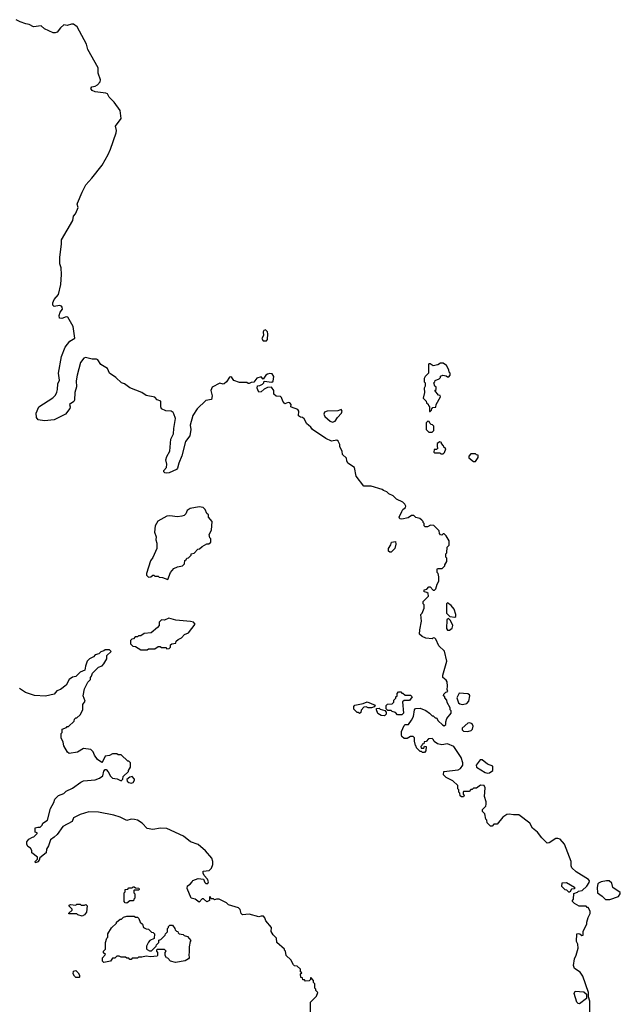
# Model space of a CAD drawing. Extents: x 2029826 to 2248070, y 228728 to 402406.
# Tile 368 of 368: x 2158637 to 2164181, y 380065 to 389160. Entities that reach past the tile are written whole.
import ezdxf

# ---------------------------------------------------------------- set-up
doc = ezdxf.new("R2010")
doc.units = 0

msp = doc.modelspace()

# ---------------------------------------------------------------- linework, layer by layer
at = {"layer": '0CON10XD'}
for points in [[(2162298.3, 382448.3), (2162290, 382455), (2162280, 382495), (2162280, 382525), (2162268.3, 382538.3), (2162245, 382540), (2162215, 382520), (2162185, 382520), (2162165, 382540), (2162160, 382555), (2162160, 382585), (2162185, 382640), (2162195, 382650), (2162225, 382650), (2162255, 382690), (2162272.5, 382725), (2162280, 382785), (2162291.7, 382798.3), (2162335, 382800), (2162385, 382777.5), (2162420, 382755), (2162445, 382730), (2162455, 382730), (2162471.7, 382711.7), (2162485, 382710), (2162500, 382685), (2162540, 382645), (2162555, 382637.5), (2162571.7, 382648.3), (2162570, 382675), (2162580, 382705), (2162620, 382755), (2162620, 382775), (2162610, 382785), (2162610, 382805), (2162583, 382853), (2162580, 382875), (2162560, 382895), (2162560, 382905), (2162550, 382915), (2162551.7, 382928.3), (2162571.7, 382948.3), (2162590, 382955), (2162582.5, 382972.5), (2162587.5, 383005), (2162582.5, 383045), (2162575, 383060), (2162542.5, 383085), (2162543.3, 383105), (2162580, 383235), (2162557.7, 383327.7), (2162505, 383377.5), (2162478.3, 383438.3), (2162468.3, 383448.3), (2162455, 383450), (2162445, 383440), (2162385, 383447.5), (2162351.7, 383461.7), (2162327.5, 383485), (2162330, 383525), (2162347.5, 383605), (2162340, 383665), (2162351.7, 383678.3), (2162370, 383725), (2162370, 383755), (2162360, 383765), (2162360, 383785), (2162410, 383835), (2162408.3, 383858.3), (2162395, 383870), (2162370, 383875), (2162370, 383895), (2162395, 383900), (2162415, 383920), (2162425, 383920), (2162455, 383890), (2162465, 383890), (2162477, 383903), (2162490, 383945), (2162507.5, 383975), (2162507.5, 384015), (2162500, 384045), (2162490, 384055), (2162490, 384085), (2162495, 384090), (2162538.3, 384091.7), (2162560, 384115), (2162560, 384125), (2162580, 384155), (2162580, 384185), (2162570, 384195), (2162570, 384225), (2162580, 384235), (2162583, 384287), (2162600, 384305), (2162602.5, 384345), (2162575, 384392.5), (2162555, 384410), (2162545, 384410), (2162535, 384400), (2162521.7, 384401.7), (2162513, 384413), (2162508.3, 384438.3), (2162459.1, 384489.1), (2162428, 384492), (2162400, 384475), (2162380, 384475), (2162370, 384485), (2162370, 384505), (2162360, 384515), (2162360, 384525), (2162348.3, 384538.3), (2162331.7, 384551.7), (2162293, 384563), (2162275, 384580), (2162255, 384580), (2162221.7, 384558.3), (2162165, 384547.5), (2162145, 384550), (2162140, 384565), (2162163.3, 384616.7), (2162173.6, 384636.4), (2162197.5, 384655), (2162200, 384665), (2162192.5, 384685), (2162175, 384702.5), (2162115, 384732.5), (2162085, 384763.3), (2162045, 384780), (2162025, 384800), (2161995, 384810), (2161981.7, 384821.7), (2161881.7, 384851.7), (2161815, 384850), (2161743.3, 384943.3), (2161727.5, 385025), (2161667.5, 385065), (2161657.5, 385085), (2161655, 385110), (2161617.5, 385145), (2161612.5, 385175), (2161592.5, 385215), (2161592.5, 385235), (2161576.4, 385266.4), (2161565, 385277.5), (2161515, 385267.5), (2161461.7, 385291.7), (2161338.8, 385375), (2161325, 385396.7), (2161303.8, 385413.8), (2161286.4, 385426.4), (2161261.7, 385471.7), (2161246.1, 385486.1), (2161228.3, 385488.3), (2161211.7, 385501.7), (2161212.5, 385545), (2161205, 385560), (2161145, 385580), (2161140, 385585), (2161142.5, 385605), (2161131.7, 385621.7), (2161115, 385622.5), (2161085, 385612.5), (2161066.7, 385635), (2161055, 385670), (2161045, 385680), (2161003, 385683), (2160981.7, 385701.7), (2160982.5, 385735), (2160960, 385765), (2160925, 385762.5), (2160893, 385747), (2160865, 385722.5), (2160845, 385720), (2160840, 385725), (2160830, 385755), (2160831.7, 385778.3), (2160855, 385780), (2160877, 385793), (2160890, 385805), (2160895, 385820), (2160965, 385812.5), (2160978.3, 385821.7), (2160982.5, 385865), (2160967.6, 385887.6), (2160945, 385893.1), (2160923.5, 385886.5), (2160908.8, 385875), (2160885, 385840), (2160865, 385860), (2160825, 385850), (2160798.3, 385811.7), (2160775, 385810), (2160755, 385800), (2160745, 385800), (2160735, 385810), (2160665, 385807.5), (2160615, 385827.5), (2160596.4, 385856.4), (2160585, 385862.5), (2160575, 385857.5), (2160545.9, 385814.1), (2160525, 385797.5), (2160515, 385793.3), (2160485, 385802.5), (2160413.3, 385765), (2160401.2, 385735), (2160413.3, 385685), (2160408.3, 385651.7), (2160355, 385642.5), (2160276, 385565), (2160234.2, 385505), (2160210, 385415), (2160217.1, 385375), (2160206.2, 385315), (2160166.1, 385263.9), (2160135, 385130), (2160106.1, 385063.9), (2160093.6, 385016.4), (2160083.6, 385006.4), (2160015.8, 384974.2), (2159995, 384970), (2159977.5, 384975), (2159967.5, 384985), (2159967.5, 384995), (2159992.5, 385025), (2159996.7, 385055), (2159987.5, 385095), (2159996.2, 385125), (2160022.5, 385175), (2160033.6, 385286.4), (2160056.1, 385333.9), (2160058.8, 385385), (2160076, 385475), (2160060.7, 385520.7), (2160053, 385533), (2160035, 385542.5), (2159985, 385546.7), (2159947.5, 385565), (2159940, 385585), (2159940, 385635), (2159905, 385650), (2159885, 385672.5), (2159805, 385690), (2159765.6, 385715.6), (2159655, 385760), (2159606, 385795), (2159577, 385807), (2159525, 385855.4), (2159465, 385894.3), (2159446.7, 385936.7), (2159386.9, 385975), (2159357.3, 386017.3), (2159345, 386025.6), (2159305, 386023.8), (2159245, 386040.7), (2159227.7, 386032.3), (2159196.8, 385993.2), (2159166.2, 385875), (2159159.4, 385825), (2159162.3, 385767.7), (2159147.1, 385715), (2159144.4, 385645), (2159138.1, 385631.9), (2159097.5, 385605), (2159104.4, 385585), (2159101.1, 385568.9), (2159060.8, 385515), (2158955, 385463.3), (2158865.8, 385454.2), (2158807.5, 385465), (2158792.5, 385485), (2158790, 385525), (2158813.8, 385585), (2158942.7, 385667.3), (2158967.2, 385692.8), (2158979.8, 385720.2), (2158987.5, 385745), (2158990, 385795), (2159005, 385830), (2158995.3, 385895), (2159021.9, 386048.1), (2159057.5, 386135), (2159077.6, 386162.4), (2159099.7, 386190.3), (2159145, 386217.5), (2159131.1, 386325), (2159081.2, 386411.2), (2159065, 386416), (2159025, 386398.8), (2159005, 386402.5), (2159001.7, 386428.3), (2159011.7, 386458.3), (2159031.2, 386485), (2159030, 386505), (2159023.6, 386513.6), (2159005, 386518.8), (2158955, 386510), (2158943.3, 386523.3), (2158943.6, 386543.6), (2158956, 386575), (2158995, 386622.5), (2159015.5, 386714.5), (2159022.2, 386805), (2159019.4, 386869.4), (2159007.9, 386905), (2159007.5, 386965), (2159023.2, 387085), (2159022.5, 387125), (2159126.1, 387303.9), (2159132.5, 387345), (2159152.3, 387367.7), (2159171.7, 387408.3), (2159176.7, 387425), (2159167.5, 387455), (2159170, 387465), (2159213.5, 387566.5), (2159246, 387635), (2159303.5, 387696.5), (2159398.2, 387815), (2159453.1, 387915), (2159476.2, 387965), (2159528, 388115), (2159531.2, 388135), (2159520, 388175), (2159574.1, 388245.9), (2159565, 388320), (2159509.5, 388399.5), (2159462.5, 388445), (2159446, 388475), (2159432.1, 388482.1), (2159333, 388493), (2159307.5, 388505), (2159292.5, 388525), (2159301.7, 388538.3), (2159335, 388545.8), (2159355, 388558), (2159379.2, 388585), (2159384.2, 388605), (2159361.2, 388665), (2159360, 388715), (2159267.5, 388885), (2159255, 388932.5), (2159167.1, 389095), (2159135, 389118.1), (2159115, 389120), (2159075, 389106.2), (2159045, 389113.3), (2159013.3, 389085), (2158984.1, 389045.9), (2158965, 389037.5), (2158945, 389037.1), (2158865, 389076.2), (2158835, 389102), (2158763.4, 389093.4), (2158725, 389117.1), (2158695, 389120.8), (2158640.2, 389140.2), (2158605, 389160)], [(2160915, 386192.9), (2160924.5, 386205), (2160928.3, 386258.3), (2160925, 386276.7), (2160905, 386293.8), (2160891.4, 386288.6), (2160885, 386277.5), (2160886.6, 386243.4), (2160872.5, 386215), (2160884.3, 386194.3), (2160915, 386192.9)], [(2162425, 385540), (2162438.3, 385551.7), (2162440, 385565), (2162451.7, 385578.3), (2162478.3, 385581.7), (2162480, 385605), (2162520, 385675), (2162518.3, 385688.3), (2162501.7, 385691.7), (2162470, 385735), (2162480, 385745), (2162480, 385765), (2162470, 385775), (2162460, 385805), (2162470, 385815), (2162471.7, 385828.3), (2162508.3, 385841.7), (2162520, 385855), (2162521.7, 385868.3), (2162543, 385877), (2162575, 385870), (2162585, 385860), (2162598.3, 385861.7), (2162610, 385875), (2162610, 385895), (2162600, 385905), (2162597.5, 385925), (2162577.5, 385965), (2162545, 385987.5), (2162523, 385987), (2162497, 385973), (2162455, 385962.5), (2162425, 385980), (2162415, 385980), (2162410, 385975), (2162410, 385895), (2162380, 385865), (2162370, 385845), (2162370, 385815), (2162380, 385805), (2162380, 385775), (2162370, 385755), (2162372.5, 385715), (2162360, 385665), (2162390, 385635), (2162391.7, 385621.7), (2162408.3, 385608.3), (2162410, 385595), (2162420, 385585), (2162420, 385540), (2162425, 385540)], [(2161525, 385443.8), (2161549.3, 385450.7), (2161570, 385485), (2161607.5, 385525), (2161612.5, 385545), (2161605, 385560), (2161573, 385547), (2161475, 385544), (2161450, 385535), (2161443.3, 385515), (2161453.3, 385495), (2161501.7, 385451.7), (2161525, 385443.8)], [(2162445, 385350), (2162460, 385365), (2162460, 385405), (2162448.3, 385418.3), (2162435, 385420), (2162421.7, 385431.7), (2162418.3, 385448.3), (2162405, 385450), (2162390, 385435), (2162390, 385375), (2162415, 385350), (2162445, 385350)], [(2162545, 385150), (2162558.3, 385161.7), (2162570, 385195), (2162551.7, 385211.7), (2162550, 385225), (2162530, 385245), (2162530, 385255), (2162515, 385260), (2162490, 385245), (2162490, 385215), (2162498.3, 385201.7), (2162485, 385190), (2162461.7, 385188.3), (2162460, 385165), (2162465, 385160), (2162515, 385160), (2162525, 385150), (2162545, 385150)], [(2162845, 385080), (2162870, 385115), (2162868.3, 385138.3), (2162855, 385140), (2162845, 385150), (2162801.7, 385148.3), (2162781.7, 385128.3), (2162781.7, 385111.7), (2162825, 385080), (2162845, 385080)], [(2160005, 383990), (2160030, 384055), (2160060.7, 384089.3), (2160095, 384107.5), (2160140, 384115), (2160157, 384133), (2160160, 384165), (2160175, 384170), (2160180, 384185), (2160195, 384190), (2160220, 384215), (2160220, 384225), (2160248.3, 384231.7), (2160281.7, 384268.3), (2160298.3, 384271.7), (2160320, 384295), (2160365, 384317.5), (2160381.7, 384318.3), (2160400, 384335), (2160400, 384365), (2160393, 384373), (2160387.5, 384405), (2160407.5, 384445), (2160412.5, 384525), (2160380, 384565), (2160380, 384585), (2160365, 384600), (2160350, 384635), (2160330, 384655), (2160295, 384661.5), (2160211.2, 384645), (2160182.5, 384625), (2160170, 384595), (2160155, 384580), (2160135, 384572.5), (2160095, 384568.8), (2160023, 384577), (2159995.8, 384574.2), (2159910.7, 384529.3), (2159887.5, 384485), (2159880, 384425), (2159897, 384383), (2159893.3, 384355), (2159903.3, 384325), (2159902.5, 384275), (2159867, 384193), (2159845, 384160), (2159807.5, 384045), (2159808.3, 384028.3), (2159825, 384010), (2159847, 384013), (2159865, 384030), (2159875, 384030), (2159885, 384020), (2159915, 384020), (2159925, 384010), (2159955, 384007.5), (2160005, 383990)], [(2162065, 384240), (2162055, 384240), (2162041.7, 384251.7), (2162040, 384275), (2162061.7, 384308.3), (2162070, 384335), (2162105, 384340), (2162110, 384315), (2162100, 384275), (2162065, 384240)], [(2162655, 383640), (2162662.7, 383647.3), (2162664.4, 383665), (2162648.8, 383715), (2162619.7, 383749.7), (2162585, 383773.3), (2162576.2, 383763.8), (2162577.7, 383677.7), (2162607, 383647), (2162655, 383640)], [(2159815, 383340), (2159825, 383350), (2159885, 383350), (2159915, 383370), (2159935, 383370), (2159945, 383360), (2159985, 383360), (2159995, 383350), (2160018.3, 383351.7), (2160030, 383365), (2160030, 383385), (2160040, 383395), (2160078.3, 383401.7), (2160081.7, 383418.3), (2160100, 383435), (2160129.3, 383450.7), (2160159.3, 383480.7), (2160195, 383497.5), (2160257, 383577), (2160240, 383595), (2160215, 383602.5), (2160077, 383613), (2160015, 383632.5), (2159975, 383612.5), (2159945, 383616.7), (2159923.8, 383595), (2159923.3, 383565), (2159910, 383545), (2159850, 383495), (2159785, 383490), (2159755, 383470), (2159735, 383470), (2159725, 383460), (2159701.7, 383458.3), (2159688.3, 383441.7), (2159671.7, 383438.3), (2159660, 383425), (2159660, 383395), (2159681.7, 383371.7), (2159705, 383370), (2159755, 383340), (2159815, 383340)], [(2162605, 383520), (2162630.5, 383539.5), (2162636.2, 383565), (2162615, 383610), (2162595, 383630), (2162580, 383615), (2162577, 383537), (2162585, 383520), (2162605, 383520)], [(2159696.4, 381773.6), (2159665, 381776.7), (2159625, 381763.8), (2159563.9, 381793.9), (2159505, 381813.3), (2159365, 381840), (2159275, 381842.5), (2159195, 381817.5), (2159135, 381786.7), (2159120, 381755), (2159035, 381707.5), (2158982.5, 381635), (2158955, 381607.5), (2158920, 381585), (2158901.7, 381528.3), (2158883, 381497), (2158880, 381465), (2158821.7, 381418.3), (2158817.5, 381395), (2158805, 381382.5), (2158782.5, 381372.5), (2158780, 381385), (2158800, 381405), (2158800, 381425), (2158750, 381465), (2158750, 381485), (2158736.4, 381506.4), (2158713.6, 381523.6), (2158702.5, 381545), (2158703, 381567), (2158720.7, 381589.3), (2158755, 381610), (2158768.3, 381611.7), (2158798.3, 381641.7), (2158798.3, 381648.3), (2158780, 381655), (2158780, 381695), (2158805, 381702.5), (2158825, 381700), (2158845, 381720), (2158851.7, 381738.3), (2158892.5, 381765), (2158922.5, 381875), (2158951.7, 381928.3), (2158960.7, 381959.3), (2158995, 381992.5), (2159045, 382013.3), (2159065, 382032.5), (2159125, 382062.5), (2159201.7, 382118.3), (2159225, 382130), (2159335, 382140), (2159375, 382153.3), (2159403.6, 382176.4), (2159415, 382220), (2159425, 382232.5), (2159435, 382232.5), (2159455, 382212.5), (2159475, 382172.5), (2159495, 382153.3), (2159536.7, 382146.7), (2159575, 382130), (2159590, 382145), (2159591.7, 382168.3), (2159640, 382215), (2159640, 382225), (2159660, 382255), (2159660, 382295), (2159645, 382310), (2159635, 382310), (2159575, 382370), (2159545, 382370), (2159535, 382380), (2159495, 382380), (2159467, 382363), (2159425, 382357.5), (2159405, 382310), (2159395, 382300), (2159355, 382326.7), (2159328.8, 382365), (2159315, 382397.5), (2159295, 382417.5), (2159225, 382427.5), (2159170, 382395), (2159095, 382382.5), (2159077.5, 382395), (2159043.6, 382453.6), (2159037, 382487), (2159020, 382525), (2159020, 382565), (2159030, 382575), (2159030, 382605), (2159068.3, 382621.7), (2159075, 382630), (2159088.3, 382631.7), (2159138.3, 382681.7), (2159141.7, 382698.3), (2159155, 382710), (2159165, 382710), (2159195, 382740), (2159220, 382785), (2159220, 382835), (2159240, 382865), (2159222.5, 382915), (2159235, 382980), (2159265, 383040), (2159290, 383065), (2159290, 383085), (2159300, 383095), (2159310, 383125), (2159365, 383180), (2159397, 383193), (2159415, 383210), (2159440, 383255), (2159441.7, 383288.3), (2159480, 383325), (2159465, 383340), (2159425, 383340), (2159415, 383330), (2159385, 383320), (2159367, 383303), (2159335, 383292.5), (2159317.5, 383275), (2159280, 383255), (2159260, 383235), (2159243, 383187), (2159238.3, 383151.7), (2159195, 383132.5), (2159156.2, 383093.8), (2159125, 383086.7), (2159095, 383066.7), (2159065.9, 383014.1), (2159015, 382972.5), (2158980.7, 382959.3), (2158955, 382930), (2158875, 382912.5), (2158775, 382916.7), (2158690, 382945), (2158635, 382982.5)], [(2162165, 382740), (2162125, 382740), (2162105, 382760), (2162075, 382770), (2162065, 382780), (2162035, 382780), (2162020, 382795), (2162020, 382825), (2162031.7, 382838.3), (2162075, 382840), (2162090, 382855), (2162090, 382875), (2162108.3, 382891.7), (2162110, 382905), (2162120, 382915), (2162120, 382935), (2162135, 382950), (2162155, 382950), (2162165, 382940), (2162175, 382940), (2162195, 382920), (2162245, 382920), (2162260, 382905), (2162235, 382870), (2162185, 382870), (2162171.7, 382858.3), (2162180, 382755), (2162165, 382740)], [(2162725, 382835.6), (2162765, 382842.9), (2162782.2, 382865), (2162792.9, 382915), (2162790, 382925), (2162775, 382932.5), (2162695, 382940), (2162672.5, 382895), (2162688.3, 382848.3), (2162700, 382840), (2162725, 382835.6)], [(2161775, 382750), (2161765, 382760), (2161751.7, 382761.7), (2161721.7, 382791.7), (2161720, 382815), (2161731.7, 382828.3), (2161807, 382843), (2161845, 382857.5), (2161918.3, 382828.3), (2161908.3, 382811.7), (2161885, 382802.5), (2161855, 382803.8), (2161835, 382813.8), (2161815, 382810), (2161789.3, 382780.7), (2161785, 382760), (2161775, 382750)], [(2162005, 382730), (2161973, 382733), (2161941.7, 382751.7), (2161930, 382785), (2161931.7, 382798.3), (2161955, 382800), (2161965, 382790), (2162008.3, 382778.3), (2162020, 382765), (2162020, 382745), (2162005, 382730)], [(2162775, 382584), (2162805, 382594.2), (2162816.2, 382605), (2162823.6, 382633.6), (2162815, 382656.7), (2162793.6, 382663.6), (2162775, 382661.2), (2162720, 382615), (2162721.2, 382601.2), (2162735, 382586.7), (2162775, 382584)], [(2163900, 379975), (2163900, 380095), (2163887.5, 380135), (2163886.7, 380175), (2163835.9, 380325.9), (2163811.7, 380361.7), (2163757.5, 380395), (2163750, 380425), (2163757.5, 380485), (2163775, 380520), (2163792.5, 380585), (2163789.3, 380619.3), (2163777.5, 380645), (2163780, 380715), (2163795, 380720), (2163807, 380717), (2163825, 380700), (2163837, 380703), (2163838.3, 380741.7), (2163872.5, 380805), (2163872.5, 380825), (2163883.6, 380866.4), (2163902.5, 380905), (2163902.5, 380925), (2163885, 380960), (2163875, 380960), (2163865, 380970), (2163803, 380973), (2163760, 380995), (2163740, 381015), (2163740, 381025), (2163750, 381035), (2163751.7, 381088.3), (2163785, 381100), (2163795, 381110), (2163830, 381115), (2163873, 381157), (2163895, 381190), (2163897.5, 381205), (2163888.3, 381218.3), (2163775, 381288), (2163734.4, 381324.4), (2163728, 381345), (2163728, 381385), (2163666.7, 381545), (2163625, 381590), (2163605, 381597.5), (2163585, 381596.7), (2163525, 381556.2), (2163505, 381553.8), (2163458.3, 381601.7), (2163415.8, 381655), (2163371.4, 381691.4), (2163345, 381736.7), (2163245, 381816.2), (2163195, 381814), (2163155, 381822.5), (2163135, 381817.5), (2163097, 381793), (2163045, 381730), (2163015, 381730), (2162998.3, 381711.7), (2162981.7, 381711.7), (2162951.7, 381741.7), (2162950, 381765), (2162940, 381775), (2162930, 381825), (2162910, 381845), (2162910, 381865), (2162940, 381895), (2162942.5, 381915), (2162942.5, 381935), (2162927.5, 381985), (2162933.3, 382065), (2162925, 382086.7), (2162892.3, 382087.7), (2162855, 382062.5), (2162825, 382060), (2162815, 382050), (2162801.7, 382048.3), (2162785, 382030), (2162735, 382030), (2162730, 382025), (2162730, 382005), (2162740, 381995), (2162735, 381980), (2162715, 381980), (2162701.7, 381991.7), (2162700, 382015), (2162690, 382025), (2162690, 382045), (2162680, 382055), (2162680, 382085), (2162635, 382130), (2162575, 382160), (2162550, 382185), (2162553, 382217), (2162685, 382231.2), (2162705.9, 382244.1), (2162727.5, 382275), (2162728.8, 382295), (2162711.2, 382345), (2162646.1, 382446.1), (2162585, 382470), (2162535, 382462.5), (2162495, 382470), (2162461.7, 382491.7), (2162458.3, 382508.3), (2162445, 382520), (2162411.7, 382518.3), (2162388.3, 382491.7), (2162371.7, 382488.3), (2162368.3, 382471.7), (2162351.7, 382468.3), (2162350, 382455), (2162340, 382445), (2162341.7, 382431.7), (2162368.3, 382431.7), (2162375, 382450), (2162390, 382445), (2162387.5, 382405), (2162375, 382392.5), (2162355, 382390), (2162345, 382400), (2162335, 382400), (2162300, 382435), (2162298.3, 382448.3)], [(2162955, 382200), (2162975, 382203.3), (2163004, 382226), (2163006.1, 382266.1), (2162955, 382284), (2162905, 382323.3), (2162887, 382323), (2162850, 382275), (2162852.5, 382255), (2162935, 382206.7), (2162955, 382200)], [(2159665, 382107.5), (2159685, 382114.4), (2159697.1, 382135), (2159696, 382145), (2159675, 382170), (2159655, 382163.3), (2159627.5, 382142.5), (2159630, 382125), (2159643.7, 382113.7), (2159665, 382107.5)], [(2161320, 379985), (2161320, 380085), (2161378.3, 380141.7), (2161390, 380175), (2161371.7, 380191.7), (2161370, 380205), (2161360, 380215), (2161360, 380255), (2161350, 380265), (2161350, 380285), (2161328.3, 380308.3), (2161321.7, 380308.3), (2161320, 380295), (2161308.3, 380281.7), (2161275, 380280), (2161265, 380290), (2161251.7, 380291.7), (2161248.3, 380308.3), (2161231.7, 380311.7), (2161230, 380345), (2161240, 380355), (2161230, 380365), (2161228.3, 380388.3), (2161198.3, 380418.3), (2161175, 380420), (2161165, 380430), (2161140, 380475), (2161097.5, 380515), (2161090, 380555), (2161080, 380565), (2161080, 380575), (2161010, 380635), (2161007.5, 380675), (2160977, 380707), (2160958.3, 380738.3), (2160960, 380775), (2160910, 380835), (2160900, 380865), (2160888.3, 380878.3), (2160865, 380880), (2160845, 380872.5), (2160755, 380897.5), (2160695, 380890), (2160680, 380905), (2160671.7, 380941.7), (2160657, 380957), (2160565, 380982.5), (2160545, 381002.5), (2160477, 381037), (2160455, 381037.5), (2160435, 381030), (2160425, 381040), (2160405, 381040), (2160395, 381060), (2160390, 381055), (2160390, 381025), (2160365, 381012.5), (2160335, 381040), (2160321.7, 381038.3), (2160295, 381010), (2160257, 381037), (2160220, 381045), (2160183.6, 381133.6), (2160185, 381160), (2160210, 381175), (2160230, 381195), (2160235, 381210), (2160285, 381227.5), (2160335, 381220), (2160345, 381190), (2160355, 381180), (2160375, 381180), (2160380, 381195), (2160371.7, 381221.7), (2160340, 381255), (2160330, 381275), (2160330, 381295), (2160385, 381300), (2160407, 381323), (2160420, 381355), (2160420, 381385), (2160410, 381415), (2160351.7, 381481.7), (2160285, 381542.5), (2160215, 381566.7), (2160147.7, 381617.7), (2159995, 381690), (2159937, 381693), (2159865, 381680), (2159815, 381690), (2159768.3, 381738.3), (2159725, 381766.2), (2159696.4, 381773.6)], [(2163715, 381100), (2163705, 381100), (2163688.3, 381118.3), (2163671.7, 381121.7), (2163641.7, 381151.7), (2163643.6, 381186.4), (2163685, 381190), (2163758.3, 381148.3), (2163758.3, 381131.7), (2163731.7, 381128.3), (2163715, 381100)], [(2164085, 381033.3), (2164165, 381060), (2164181.2, 381085), (2164178.8, 381098.8), (2164111.2, 381145), (2164102.5, 381185), (2164080, 381205), (2164053.6, 381206.4), (2164003.6, 381196.4), (2163980, 381185), (2163973, 381177), (2163967.5, 381145), (2163970, 381095), (2164015, 381063.3), (2164043.9, 381033.9), (2164085, 381033.3)], [(2159625, 381000), (2159611.7, 381001.7), (2159600, 381015), (2159600, 381095), (2159610, 381105), (2159610, 381125), (2159635, 381130), (2159645, 381140), (2159675, 381140), (2159685, 381150), (2159695, 381150), (2159705, 381140), (2159738.3, 381138.3), (2159740, 381125), (2159735, 381120), (2159695, 381120), (2159690, 381115), (2159690, 381095), (2159700, 381085), (2159700, 381045), (2159690, 381035), (2159688.3, 381021.7), (2159655, 381020), (2159625, 381000)], [(2159215, 380880), (2159175, 380890), (2159165, 380900), (2159091.7, 380901.7), (2159091.7, 380908.3), (2159120, 380935), (2159120, 380945), (2159093, 380973), (2159095, 380980), (2159105, 380987.5), (2159155, 380980), (2159165, 380990), (2159195, 380990), (2159205, 380980), (2159235, 380980), (2159248.3, 380988.3), (2159260, 380975), (2159252.5, 380915), (2159235, 380890), (2159215, 380880)], [(2159415, 380450), (2159400, 380465), (2159400, 380495), (2159430, 380525), (2159411.7, 380541.7), (2159410, 380555), (2159430, 380575), (2159430, 380635), (2159440, 380675), (2159450, 380685), (2159450, 380715), (2159485, 380770), (2159530, 380815), (2159530, 380825), (2159565, 380850), (2159578.3, 380851.7), (2159595, 380870), (2159625, 380880), (2159695, 380880), (2159705, 380870), (2159725, 380870), (2159738.3, 380858.3), (2159750, 380825), (2159770, 380805), (2159780, 380775), (2159803, 380763), (2159825, 380760), (2159855, 380730), (2159868.3, 380728.3), (2159880, 380715), (2159878.3, 380671.7), (2159837, 380653), (2159825, 380640), (2159808.3, 380601.7), (2159808.3, 380578.3), (2159815, 380570), (2159835, 380560), (2159855, 380560), (2159898.3, 380601.7), (2159900, 380615), (2159920, 380635), (2159921.7, 380658.3), (2159940, 380665), (2159980, 380705), (2159983, 380717), (2160000, 380735), (2160000, 380765), (2160010, 380775), (2160010, 380785), (2160023, 380797), (2160047, 380797), (2160070, 380765), (2160071.7, 380751.7), (2160085, 380740), (2160098.3, 380738.3), (2160100, 380725), (2160110, 380715), (2160145, 380710), (2160155, 380700), (2160185, 380690), (2160217.5, 380655), (2160210, 380645), (2160200, 380595), (2160202.5, 380545), (2160197.5, 380525), (2160202.5, 380495), (2160196.7, 380485), (2160165, 380467.5), (2160075, 380452.5), (2160030, 380465), (2160005, 380490), (2159993.6, 380493.6), (2159980, 380515), (2159980, 380545), (2159990, 380555), (2159975, 380570), (2159905, 380570), (2159900, 380565), (2159900, 380555), (2159910, 380545), (2159910, 380515), (2159905, 380510), (2159845, 380502.5), (2159805, 380510), (2159765, 380500), (2159735, 380500), (2159725, 380490), (2159675, 380490), (2159665, 380480), (2159655, 380480), (2159645, 380490), (2159625, 380490), (2159615, 380500), (2159575, 380500), (2159555, 380510), (2159535, 380510), (2159515, 380490), (2159495, 380490), (2159475, 380462.5), (2159415, 380450)], [(2159185, 380312.5), (2159155, 380312.5), (2159143.6, 380323.6), (2159130, 380345), (2159135, 380372.5), (2159155, 380377.5), (2159176.4, 380356.4), (2159190, 380335), (2159190, 380315), (2159185, 380312.5)], [(2163805, 380070), (2163791.7, 380071.7), (2163780, 380085), (2163756.7, 380165), (2163765, 380186.7), (2163845, 380181.2), (2163870, 380160), (2163870.5, 380119.5), (2163805, 380070)]]:
    msp.add_lwpolyline(points, dxfattribs=at)

doc.saveas('drawing.dxf')
